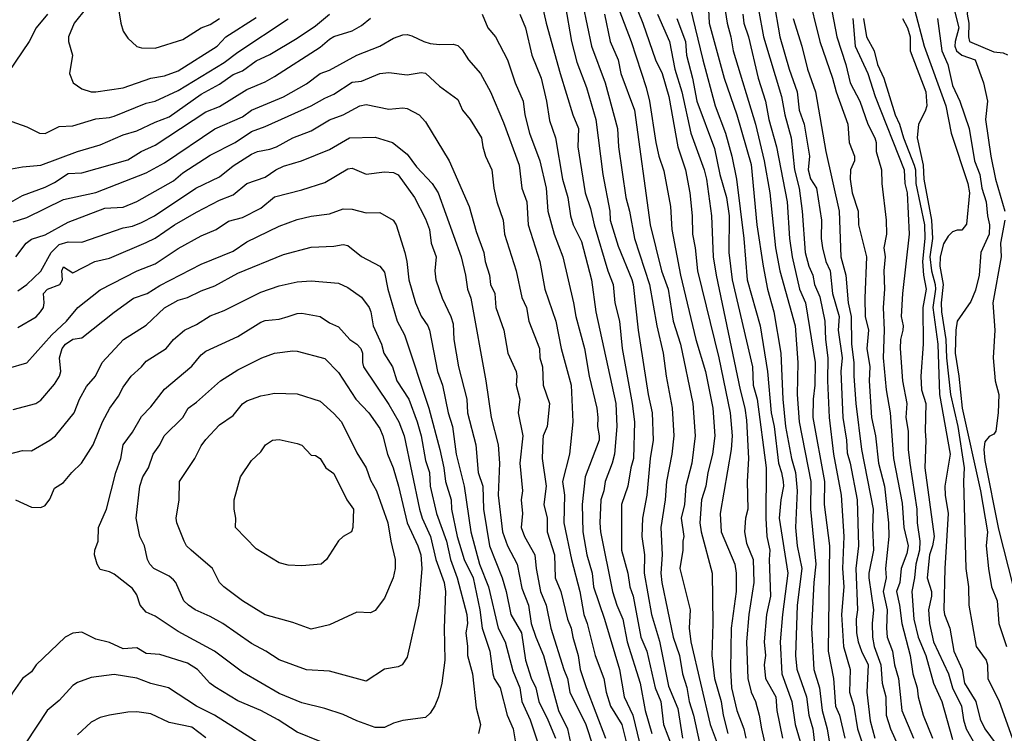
# Model space of a CAD drawing. Header units: metres. Extents: x -46681 to -43747, y -240911 to -237677.
# Tile 684 of 1056: x -46576 to -46468, y -238276 to -238199. Entities that reach past the tile are written whole.
import ezdxf

# ---------------------------------------------------------------- set-up
doc = ezdxf.new("R2010")
doc.units = ezdxf.units.M
doc.layers.add('CONTOUR_INDEX', color=1, linetype='Continuous')
doc.layers.add('CONTOUR_INTER', color=3, linetype='Continuous')

msp = doc.modelspace()

# ---------------------------------------------------------------- linework, layer by layer
at = {"layer": 'CONTOUR_INDEX'}
for points, elevation in [([(-46510.72, -238197.02), (-46509.19, -238201.02), (-46507.53, -238206.02), (-46507.17, -238207.52), (-46506.5, -238212.02), (-46506.15, -238213.52), (-46505.6, -238215.12), (-46504.87, -238219.02), (-46504.75, -238221.52), (-46503.79, -238226.52), (-46502.11, -238233.52), (-46501.07, -238237.02), (-46500.28, -238241.02), (-46500.04, -238244.02), (-46500.31, -238246.02), (-46500.83, -238248.02), (-46501.02, -238249.52), (-46501.5, -238251.02), (-46501.67, -238253.52), (-46501.54, -238254.52), (-46500.35, -238259.02), (-46500.25, -238264.52), (-46500.36, -238268.02), (-46500.09, -238270.52), (-46499.34, -238273.02), (-46499.13, -238274.52), (-46498.62, -238276.52)], 80), ([(-46500.74, -238197.52), (-46500.66, -238199.02), (-46499.04, -238205.02), (-46497.65, -238209.02), (-46496.1, -238214.43), (-46495.45, -238221.02), (-46494.79, -238225.52), (-46494.32, -238228.02), (-46493.6, -238230.52), (-46492.83, -238235.02), (-46492.62, -238240.02), (-46492.35, -238243.02), (-46491.67, -238246.52), (-46491.24, -238248.02), (-46491.05, -238250.02), (-46491.23, -238254.02), (-46491.06, -238256.02), (-46490.56, -238258.52), (-46491.08, -238262.52), (-46491.24, -238268.02), (-46491.1, -238269.48), (-46490.05, -238272.52), (-46489.8, -238274.52), (-46489.36, -238276.02), (-46489.07, -238278.52)], 75), ([(-46577.6, -238215.07), (-46575.6, -238214.69), (-46573.6, -238214.5), (-46569.6, -238213.01), (-46567.1, -238212.28), (-46564.6, -238211.19), (-46563.1, -238210.76), (-46561.1, -238209.8), (-46559.6, -238209.23), (-46556.1, -238206.76), (-46554.1, -238205.67), (-46552.6, -238204.6), (-46551.6, -238204.21), (-46550.1, -238203.13), (-46548.6, -238202.43), (-46545.6, -238200.65), (-46543.6, -238199.32), (-46542.1, -238198.03)], 85), ([(-46521.33, -238198.02), (-46520.71, -238199.52), (-46520.01, -238202.52), (-46518.99, -238205.02), (-46518.41, -238207.52), (-46518.1, -238209.62), (-46517.43, -238211.52), (-46516.68, -238216.02), (-46516.07, -238218.02), (-46515.81, -238220.02), (-46515.49, -238221.02), (-46514.6, -238222.82), (-46513.5, -238227.02), (-46513.03, -238230.52), (-46510.86, -238240.52), (-46510.73, -238243.02), (-46511, -238246.02), (-46511.24, -238247.02), (-46512.03, -238249.02), (-46512.17, -238250.02), (-46512.48, -238251.02), (-46512.6, -238253.52), (-46512.52, -238254.52), (-46511.23, -238261.02), (-46510.74, -238262.52), (-46510.07, -238264.02), (-46509.63, -238266.52), (-46508.2, -238271.02), (-46507.64, -238274.02), (-46506.92, -238276.52)], 85), ([(-46491.5, -238198.52), (-46490.54, -238201.52), (-46489.95, -238204.02), (-46489.08, -238206.52), (-46487.95, -238213.02), (-46486.47, -238219.52), (-46486.29, -238224.52), (-46485.74, -238226.52), (-46485.51, -238229.52), (-46485.16, -238231.02), (-46485.13, -238234.02), (-46484.87, -238236.02), (-46484.89, -238237.52), (-46484.65, -238240.52), (-46484.04, -238245.52), (-46482.77, -238252.02), (-46482.85, -238254.02), (-46482.72, -238256.52), (-46483.25, -238259.02), (-46483.26, -238259.52), (-46482.74, -238263.02), (-46482.88, -238264.52), (-46482.86, -238266.02), (-46482.67, -238267.02), (-46481.92, -238269.02), (-46481.78, -238271.02), (-46481.4, -238272.52), (-46481.35, -238274.52), (-46480.89, -238276.02), (-46479.77, -238278.52)], 70), ([(-46479.59, -238198.52), (-46479.01, -238199.52), (-46478.75, -238200.52), (-46478.72, -238202.02), (-46477.03, -238206.52), (-46476.92, -238208.02), (-46477.1, -238208.63), (-46477.83, -238210.02), (-46477.98, -238211.52), (-46477.31, -238214.52), (-46477.23, -238216.02), (-46476.41, -238220.52), (-46476.31, -238222.52), (-46476.6, -238224.52), (-46476.42, -238226.02), (-46476.01, -238227.52), (-46475.98, -238228.02), (-46476.27, -238230.02), (-46475.7, -238234.02), (-46475.53, -238239.52), (-46474.36, -238246.02), (-46474.94, -238249.52), (-46474.9, -238250.52), (-46474.59, -238252.52), (-46474.94, -238258.52), (-46475.06, -238263.02), (-46474.99, -238263.52), (-46474.42, -238265.02), (-46473.97, -238267.52), (-46473.06, -238269.52), (-46472.8, -238271.02), (-46471.58, -238273.02), (-46471.1, -238274.96), (-46470.6, -238276.02), (-46468.74, -238278.52)], 65), ([(-46576.1, -238232.23), (-46574.1, -238231.04), (-46573.61, -238230.52), (-46573.31, -238230.02), (-46573.22, -238229.52), (-46573.28, -238228.52), (-46572.84, -238228.02), (-46571.51, -238227.52), (-46571.22, -238227.02), (-46571.28, -238226.02), (-46571.1, -238225.59), (-46570.1, -238226.25), (-46567.68, -238225.02), (-46566.1, -238224.64), (-46562.1, -238222.95), (-46561.1, -238222.47), (-46558.99, -238221.02), (-46556.6, -238219.63), (-46554.1, -238218.33), (-46552.6, -238217.76), (-46551.1, -238216.5), (-46549.1, -238215.8), (-46547.95, -238215.02), (-46547.1, -238214.62), (-46545.14, -238214.02), (-46542.1, -238212.79), (-46539.91, -238211.52), (-46537.1, -238211.46), (-46535.22, -238212.02), (-46533.6, -238213.29), (-46532.6, -238214.7), (-46530.88, -238216.52), (-46530.25, -238217.52), (-46527.74, -238224.52), (-46527.26, -238226.52), (-46527.05, -238228.02), (-46526.67, -238229.02), (-46525.04, -238238.02), (-46524.46, -238242.02), (-46523.68, -238245.02), (-46523.55, -238247.02), (-46523.67, -238250.52), (-46523.23, -238254.52), (-46522.68, -238256.02), (-46521.6, -238258.02), (-46521.1, -238260.65), (-46520.38, -238262.52), (-46520.08, -238264.52), (-46519.59, -238266.02), (-46518.74, -238268.02), (-46517.1, -238274.02), (-46516.13, -238276.02), (-46515.79, -238277.52)], 90), ([(-46546.59, -238231.02), (-46545.6, -238230.68), (-46545.1, -238230.66), (-46543.1, -238231.02), (-46542.1, -238231.72), (-46541.1, -238232.15), (-46539.86, -238233.52), (-46539.1, -238234.05), (-46538.67, -238234.52), (-46538.5, -238235.02), (-46538.5, -238236.02), (-46538.37, -238236.52), (-46535.6, -238240.62), (-46534.51, -238242.52), (-46533.93, -238244.02), (-46532.28, -238252.02), (-46531.97, -238253.02), (-46531.06, -238255.02), (-46530.5, -238257.52), (-46529.59, -238260.02), (-46529.43, -238261.02), (-46529.58, -238265.02), (-46529.51, -238268.52), (-46529.83, -238271.02), (-46530.21, -238272.52), (-46530.6, -238273.49), (-46531.1, -238274.3), (-46531.6, -238274.78), (-46534.1, -238275.09), (-46535.1, -238275.37), (-46536.1, -238275.85), (-46537.1, -238275.85), (-46539.1, -238275.14), (-46540.6, -238274.43), (-46542.6, -238273.78), (-46545.1, -238273.17), (-46547.6, -238272.16), (-46551.6, -238269.82), (-46554.64, -238267.52), (-46558.6, -238265.39), (-46561.1, -238263.72), (-46562.1, -238263.28), (-46562.73, -238262.52), (-46563.1, -238261.4), (-46563.6, -238260.71), (-46565.6, -238259.12), (-46566.1, -238258.86), (-46567.1, -238258.63), (-46567.44, -238258.02), (-46567.73, -238257.02), (-46567.71, -238256.52), (-46567.34, -238255.52), (-46567.28, -238254.02), (-46566.41, -238252.02), (-46565.41, -238248.02), (-46564.85, -238246.52), (-46564.6, -238245.02), (-46563.6, -238243.65), (-46562.6, -238241.94), (-46561.6, -238240.89), (-46560.1, -238238.95), (-46557.1, -238236.42), (-46556.1, -238235.19), (-46555.6, -238234.8), (-46552.1, -238233.21), (-46549.6, -238231.64), (-46549.1, -238231.45), (-46547.6, -238231.3), (-46546.59, -238231.02)], 95)]:
    msp.add_lwpolyline(points, dxfattribs=dict(at, elevation=elevation))
at = {"layer": 'CONTOUR_INTER'}
for points, elevation in [([(-46468.26, -238171.52), (-46468.96, -238172.52), (-46469.48, -238175.52), (-46470.17, -238177.02), (-46470.31, -238178.02), (-46471.07, -238179.52), (-46470.98, -238180.52), (-46471.02, -238183.52), (-46470.73, -238185.02), (-46470.69, -238186.02), (-46471.26, -238190.52), (-46471.6, -238191.44), (-46472.1, -238191.7), (-46473.52, -238192.02), (-46473.72, -238192.52), (-46473.6, -238194.02), (-46472.38, -238196.52), (-46472.51, -238198.02), (-46472.32, -238199.02), (-46472.38, -238200.52), (-46472.27, -238201.02), (-46469.6, -238202.16), (-46468.6, -238202.26), (-46468.1, -238202.48)], 61), ([(-46500.03, -238190.52), (-46498.71, -238199.02), (-46498.29, -238200.52), (-46498.05, -238202.02), (-46495.6, -238210.02), (-46494.65, -238214.02), (-46494.04, -238217.52), (-46493.42, -238223.52), (-46492.96, -238226.02), (-46491.3, -238232.02), (-46490.99, -238236.02), (-46491.06, -238239.52), (-46490.84, -238242.52), (-46489.56, -238249.02), (-46489.61, -238252.02), (-46489.02, -238258.02), (-46489.26, -238260.02), (-46489.5, -238265.02), (-46489.23, -238269.52), (-46488.64, -238271.52), (-46488.34, -238274.02), (-46487.79, -238276.02), (-46487.15, -238280.02)], 74), ([(-46519.68, -238193.52), (-46518.44, -238199.02), (-46516.93, -238204.52), (-46515.53, -238209.02), (-46514.92, -238210.52), (-46514.98, -238212.52), (-46514.19, -238217.52), (-46513.6, -238219.22), (-46513.23, -238221.02), (-46511.72, -238226.02), (-46511.13, -238227.52), (-46510.97, -238229.52), (-46510.44, -238231.52), (-46510.16, -238234.52), (-46509.05, -238240.52), (-46508.8, -238242.52), (-46508.94, -238246.52), (-46509.23, -238247.52), (-46509.55, -238249.52), (-46510.23, -238251.52), (-46510.23, -238256.52), (-46509.53, -238259.02), (-46509.33, -238260.52), (-46508.97, -238261.52), (-46508.11, -238266.02), (-46507.45, -238267.52), (-46506.57, -238271.52), (-46505.95, -238273.02), (-46505.65, -238275.52), (-46504.69, -238278.02)], 84), ([(-46503.27, -238195.02), (-46501.37, -238203.02), (-46500, -238208.02), (-46498.87, -238211.02), (-46498.19, -238213.52), (-46497.69, -238216.02), (-46496.88, -238222.52), (-46496.51, -238227.02), (-46495.09, -238232.02), (-46494.3, -238237.02), (-46493.89, -238241.52), (-46493.58, -238243.02), (-46493.11, -238247.02), (-46492.77, -238248.02), (-46492.61, -238249.02), (-46492.57, -238249.52), (-46492.86, -238251.02), (-46493.02, -238253.02), (-46492.09, -238259.02), (-46492.68, -238263.52), (-46492.92, -238266.52), (-46492.75, -238270.02), (-46491.64, -238273.02), (-46491.27, -238275.52), (-46490.54, -238278.02)], 76), ([(-46508.94, -238196.52), (-46507.91, -238199.02), (-46506.51, -238203.02), (-46505.78, -238204.52), (-46505.06, -238207.02), (-46504.08, -238212.52), (-46503.24, -238215.02), (-46502.76, -238217.52), (-46502.52, -238220.02), (-46502.48, -238222.02), (-46502.18, -238223.52), (-46501.95, -238226.02), (-46499.62, -238235.52), (-46498.36, -238241.52), (-46498.17, -238244.02), (-46498.27, -238245.52), (-46499.47, -238252.52), (-46499.36, -238254.52), (-46497.88, -238258.02), (-46497.71, -238259.02), (-46497.73, -238261.02), (-46498.26, -238265.02), (-46498.34, -238269.52), (-46498.22, -238271.52), (-46497.64, -238274.02), (-46496.87, -238276.02), (-46496.66, -238277.02)], 79), ([(-46493.64, -238196.52), (-46492.94, -238200.52), (-46491.94, -238204.02), (-46491.07, -238206.52), (-46490.83, -238208.52), (-46490.29, -238210.02), (-46489.73, -238213.52), (-46489.88, -238215.02), (-46489.6, -238215.99), (-46488.96, -238217.02), (-46488.41, -238220.52), (-46488.43, -238222.52), (-46488.3, -238223.52), (-46487.95, -238225.02), (-46487.46, -238226.02), (-46487.21, -238228.52), (-46486.47, -238231.02), (-46486.58, -238232.52), (-46486.17, -238235.52), (-46486.31, -238237.02), (-46486.08, -238242.02), (-46485.68, -238244.52), (-46485.6, -238245.88), (-46485.28, -238247.02), (-46484.53, -238251.02), (-46484.36, -238256.02), (-46484.65, -238258.52), (-46484.49, -238263.02), (-46484.63, -238264.02), (-46484.58, -238265.52), (-46484.41, -238266.52), (-46484.06, -238267.52), (-46483.31, -238269.02), (-46483.48, -238272.02), (-46483.1, -238275.12), (-46482.6, -238277.02)], 71), ([(-46489.94, -238195.52), (-46488.59, -238201.02), (-46487.21, -238205.02), (-46486.81, -238206.52), (-46485.53, -238210.02), (-46485.38, -238212.02), (-46484.81, -238213.52), (-46484.82, -238214.02), (-46485.23, -238215.02), (-46485.3, -238216.02), (-46485.06, -238217.52), (-46484.4, -238219.52), (-46484.36, -238221.02), (-46483.51, -238224.52), (-46483.69, -238229.02), (-46483.64, -238231.02), (-46483.28, -238232.52), (-46483.47, -238234.52), (-46483.13, -238236.52), (-46483.21, -238238.02), (-46482.94, -238242.02), (-46482.51, -238244.02), (-46482.19, -238247.02), (-46481.54, -238249.52), (-46481.11, -238253.52), (-46481.05, -238255.02), (-46481.41, -238258.52), (-46481.37, -238259.52), (-46481.7, -238261.02), (-46481.25, -238263.02), (-46481.32, -238265.02), (-46481.24, -238266.02), (-46480.68, -238267.52), (-46480.45, -238269.02), (-46480.01, -238270.52), (-46479.63, -238274.02), (-46478.38, -238277.02)], 69), ([(-46487.6, -238195.94), (-46486.74, -238200.52), (-46485.76, -238203.52), (-46485.27, -238205.52), (-46484.21, -238207.52), (-46483.36, -238210.02), (-46482.59, -238211.52), (-46482.45, -238212.02), (-46482.43, -238213.02), (-46481.85, -238215.02), (-46481.82, -238216.52), (-46481.37, -238220.52), (-46481.31, -238222.02), (-46481.62, -238223.52), (-46481.48, -238224.52), (-46481.62, -238226.02), (-46481.53, -238228.02), (-46481.7, -238230.02), (-46481.56, -238232.52), (-46481.67, -238235.52), (-46481.35, -238239.02), (-46480.91, -238241.52), (-46480.56, -238246.52), (-46479.6, -238251.4), (-46479.41, -238254.02), (-46478.97, -238256.02), (-46479.1, -238256.89), (-46479.71, -238258.52), (-46479.87, -238260.02), (-46480.22, -238261.02), (-46479.89, -238262.52), (-46479.66, -238264.52), (-46478.72, -238268.02), (-46478.45, -238270.02), (-46477.98, -238271.52), (-46477.87, -238272.52), (-46477.33, -238274.52), (-46476.31, -238277.02)], 68), ([(-46568.6, -238197.35), (-46569.94, -238199.02), (-46570.55, -238200.52), (-46570.57, -238201.02), (-46570.12, -238202.52), (-46570.46, -238204.52), (-46570.04, -238205.52), (-46569.1, -238206.19), (-46568.1, -238206.5), (-46567.6, -238206.51), (-46564.6, -238206.06), (-46561.6, -238205.02), (-46560.1, -238204.76), (-46558.6, -238204.21), (-46554.35, -238201.52), (-46553.41, -238200.52), (-46550.1, -238198.39)], 83), ([(-46565.19, -238197.02), (-46564.87, -238199.02), (-46564.6, -238199.88), (-46564.1, -238200.65), (-46563.1, -238201.56), (-46562.6, -238201.7), (-46561.1, -238201.75), (-46558.1, -238200.79), (-46556.1, -238199.54), (-46555.1, -238199.17), (-46554.1, -238198.49)], 82), ([(-46516.37, -238197.02), (-46515.7, -238201.02), (-46515.1, -238203.28), (-46514.06, -238206.02), (-46513.02, -238209.52), (-46512.27, -238215.52), (-46511.49, -238219.52), (-46511.45, -238220.52), (-46510.6, -238223.34), (-46509.1, -238226.97), (-46508.97, -238227.52), (-46508.43, -238232.52), (-46507.34, -238239.52), (-46506.89, -238241.52), (-46506.77, -238244.52), (-46507.1, -238246.52), (-46507.47, -238250.52), (-46507.95, -238253.02), (-46508, -238255.02), (-46507.72, -238257.02), (-46507.76, -238259.02), (-46506.97, -238263.52), (-46506.1, -238266.45), (-46505.1, -238271.35), (-46504.1, -238273.77), (-46503.57, -238277.02)], 83), ([(-46514.46, -238197.02), (-46513.49, -238201.52), (-46512.01, -238205.52), (-46510.68, -238210.52), (-46510.56, -238212.52), (-46509.75, -238218.02), (-46509.35, -238219.52), (-46508.8, -238222.52), (-46507.19, -238227.52), (-46506.39, -238232.02), (-46505.68, -238235.02), (-46505.36, -238237.52), (-46504.71, -238241.02), (-46504.51, -238244.02), (-46504.75, -238246.02), (-46505.33, -238249.02), (-46505.48, -238251.02), (-46505.93, -238254.02), (-46505.79, -238257.02), (-46505.95, -238259.02), (-46505.84, -238260.02), (-46504.58, -238266.02), (-46503.89, -238268.02), (-46503.56, -238270.02), (-46503.1, -238271.48), (-46502.85, -238273.02), (-46502.37, -238274.52), (-46501.72, -238277.52)], 82), ([(-46495.27, -238197.52), (-46494.75, -238200.52), (-46492.79, -238207.02), (-46492.4, -238209.02), (-46491.72, -238211.52), (-46491.36, -238215.02), (-46490.83, -238217.02), (-46490.51, -238219.52), (-46490.2, -238224.02), (-46489.81, -238225.52), (-46489.36, -238226.52), (-46489.16, -238227.52), (-46488.6, -238228.88), (-46488.03, -238231.52), (-46487.99, -238233.52), (-46487.72, -238235.52), (-46487.75, -238238.02), (-46487.56, -238242.02), (-46487.1, -238246.02), (-46486.28, -238250.52), (-46485.98, -238255.02), (-46486.12, -238258.52), (-46485.98, -238260.52), (-46486.23, -238263.52), (-46486.02, -238267.02), (-46485.27, -238269.52), (-46485.36, -238272.02), (-46484.89, -238273.52), (-46484.47, -238276.02), (-46483.99, -238277.52)], 72), ([(-46478.27, -238197.52), (-46477.22, -238201.52), (-46474.84, -238208.02), (-46474.28, -238211.02), (-46472.43, -238216.52), (-46472.26, -238217.52), (-46472.6, -238220.93), (-46473.1, -238221.59), (-46473.6, -238221.59), (-46474.1, -238221.78), (-46474.6, -238222.25), (-46475.1, -238223.08), (-46475.45, -238224.52), (-46475.49, -238225.52), (-46475.15, -238227.52), (-46475.35, -238229.52), (-46475.32, -238230.52), (-46474.85, -238233.52), (-46474.77, -238235.52), (-46474.34, -238239.52), (-46473.53, -238243.02), (-46472.83, -238247.52), (-46472.93, -238249.02), (-46472.67, -238258.52), (-46472.38, -238260.52), (-46472.35, -238262.52), (-46471.54, -238267.02), (-46470.44, -238268.52), (-46470.29, -238269.02), (-46470.25, -238270.52), (-46469.03, -238273.02), (-46467.6, -238277)], 64), ([(-46473.92, -238197.52), (-46473.43, -238199.52), (-46473.84, -238201.02), (-46473.87, -238201.52), (-46473.67, -238202.02), (-46473.1, -238202.49), (-46471.63, -238203.02), (-46470.74, -238205.52), (-46470.3, -238207.52), (-46470.5, -238209.52), (-46469.93, -238213.52), (-46469.43, -238216.02), (-46468.4, -238219.52)], 62), ([(-46572.87, -238198.02), (-46574.1, -238199.53), (-46574.85, -238201.02), (-46577.91, -238205.52)], 84), ([(-46577.36, -238209.52), (-46575.1, -238210.33), (-46573.74, -238211.02), (-46573.1, -238211.06), (-46571.6, -238210.3), (-46570.1, -238210.21), (-46567.6, -238209.45), (-46566.1, -238209.31), (-46565.6, -238209.15), (-46562.1, -238207.76), (-46561.1, -238207.52), (-46558.6, -238206.35), (-46553.6, -238203.32), (-46552.1, -238202.19), (-46546.6, -238198.53)], 84), ([(-46577.1, -238218.7), (-46575.6, -238217.83), (-46573.1, -238216.91), (-46572.1, -238216.41), (-46570.6, -238215.4), (-46569.1, -238215.34), (-46564.1, -238213.93), (-46562.63, -238213.02), (-46561.1, -238212.32), (-46555.6, -238208.69), (-46554.1, -238208.09), (-46551.1, -238206.25), (-46549.1, -238205.4), (-46548.1, -238204.84), (-46543.1, -238201.64), (-46542.1, -238200.77), (-46541.6, -238200.48), (-46539.6, -238199.85), (-46538.6, -238199.26), (-46537.6, -238198.46)], 86), ([(-46525.45, -238198.02), (-46524.81, -238199.52), (-46523.99, -238200.52), (-46522.67, -238203.02), (-46521.84, -238205.52), (-46520.97, -238207.52), (-46520.77, -238209.02), (-46520.26, -238211.02), (-46519.13, -238214.02), (-46518.44, -238217.02), (-46518.27, -238219.52), (-46517.57, -238222.02), (-46516.62, -238224.52), (-46515.46, -238229.52), (-46515.22, -238231.02), (-46514.27, -238234.52), (-46513.77, -238237.52), (-46512.91, -238241.02), (-46512.8, -238242.02), (-46512.86, -238243.02), (-46512.66, -238244.02), (-46512.68, -238244.52), (-46514.19, -238248.52), (-46514.51, -238251.52), (-46514.45, -238254.52), (-46514.01, -238257.02), (-46513.44, -238259.02), (-46513.28, -238260.52), (-46512.09, -238264.02), (-46510.45, -238269.52), (-46509.94, -238272.52), (-46509.01, -238274.52), (-46508.25, -238277.52)], 86), ([(-46512.07, -238198.02), (-46511.45, -238201.02), (-46510.61, -238203.02), (-46510.31, -238204.52), (-46508.83, -238208.52), (-46507.1, -238221.02), (-46505.85, -238226.02), (-46505.13, -238228.02), (-46504.61, -238231.52), (-46503.79, -238234.02), (-46502.45, -238240.52), (-46502.21, -238244.02), (-46502.55, -238247.02), (-46503.21, -238249.52), (-46503.37, -238251.52), (-46503.71, -238253.02), (-46503.42, -238255.02), (-46503.54, -238255.52), (-46503.53, -238256.52), (-46503.88, -238258.52), (-46502.73, -238263.02), (-46502.84, -238265.02), (-46502.67, -238266.52), (-46500.55, -238275.52), (-46499.24, -238279.02)], 81), ([(-46506.32, -238198.02), (-46504.98, -238201.02), (-46504.42, -238204.02), (-46503.66, -238206.52), (-46502.65, -238211.02), (-46501.2, -238215.02), (-46500.96, -238216.02), (-46500.4, -238220.02), (-46500.22, -238224.52), (-46499.91, -238226.52), (-46497.29, -238239.02), (-46496.76, -238241.02), (-46496.6, -238242.32), (-46496.39, -238246.52), (-46496.51, -238249.02), (-46496.46, -238252.02), (-46496.72, -238253.02), (-46496.81, -238254.52), (-46496.6, -238255.73), (-46495.88, -238257.52), (-46495.8, -238260.02), (-46496.35, -238263.52), (-46496.61, -238266.52), (-46496.43, -238270.52), (-46496.1, -238272.02), (-46495.62, -238273.02), (-46495.2, -238274.52), (-46494.97, -238276.02), (-46494.16, -238279.52)], 78), ([(-46504.18, -238198.52), (-46503.24, -238201.02), (-46503.14, -238202.52), (-46502.48, -238205.02), (-46502, -238207.52), (-46500.1, -238212.69), (-46499.49, -238215.52), (-46498.77, -238218.02), (-46498.5, -238220.02), (-46498.52, -238224.02), (-46498.14, -238227.02), (-46495.94, -238236.52), (-46495.88, -238238.52), (-46495.44, -238240.02), (-46494.44, -238247.52), (-46494.49, -238253.02), (-46494.38, -238255.02), (-46494.03, -238256.52), (-46494.12, -238257.52), (-46493.98, -238261.52), (-46494.42, -238263.52), (-46494.66, -238266.52), (-46494.52, -238268.02), (-46494.66, -238269.02), (-46494.53, -238270.52), (-46493.41, -238272.52), (-46493.27, -238274.02), (-46492.67, -238277.02)], 77), ([(-46496.98, -238198.02), (-46496.88, -238199.02), (-46496.37, -238200.52), (-46495.32, -238205.02), (-46494.51, -238207.52), (-46494.14, -238209.52), (-46493.31, -238212.52), (-46492.15, -238218.52), (-46491.91, -238222.52), (-46491.62, -238224.52), (-46490.8, -238228.02), (-46490.17, -238229.52), (-46489.1, -238236.02), (-46489.12, -238238.52), (-46489.33, -238240.02), (-46489.34, -238242.02), (-46488.07, -238249.02), (-46488.12, -238251.52), (-46487.55, -238256.02), (-46487.7, -238267.52), (-46487.1, -238270.52), (-46486.89, -238273.52), (-46486.45, -238274.52), (-46485.88, -238277.02)], 73), ([(-46485, -238198.52), (-46484.74, -238201.52), (-46483.34, -238204.52), (-46482.55, -238207.02), (-46479.4, -238215.02), (-46479.31, -238216.52), (-46479.05, -238217.52), (-46478.84, -238222.02), (-46479.58, -238228.52), (-46479.72, -238231.02), (-46479.51, -238232.02), (-46479.53, -238232.52), (-46479.78, -238233.52), (-46479.82, -238234.52), (-46479.58, -238238.02), (-46479.1, -238240.52), (-46479.2, -238242.02), (-46478.95, -238243.52), (-46478.94, -238245.52), (-46478.78, -238247.02), (-46478, -238252.02), (-46477.98, -238253.52), (-46477.67, -238255.52), (-46477.72, -238256.52), (-46478.11, -238258.02), (-46478.26, -238259.52), (-46478.57, -238261.02), (-46478.34, -238264.02), (-46477.87, -238266.02), (-46477.02, -238268.02), (-46476.18, -238271.02), (-46475.28, -238273.02), (-46474.1, -238277.17)], 67), ([(-46483.84, -238198.52), (-46483.5, -238200.52), (-46482.65, -238202.02), (-46482.3, -238203.52), (-46481.62, -238205.02), (-46480.36, -238209.02), (-46479.89, -238210.02), (-46479.48, -238211.52), (-46478.29, -238214.52), (-46478.16, -238215.02), (-46478.12, -238216.52), (-46477.19, -238221.02), (-46477.14, -238222.52), (-46477.39, -238225.02), (-46477.27, -238226.52), (-46476.99, -238228.02), (-46477.36, -238230.02), (-46477.31, -238234.02), (-46477.58, -238237.52), (-46477.49, -238239.02), (-46477.03, -238240.52), (-46477.1, -238243.52), (-46477.01, -238244.52), (-46477.14, -238247.52), (-46476.12, -238255.02), (-46476.29, -238256.02), (-46476.63, -238257.02), (-46476.88, -238259.52), (-46476.42, -238261.02), (-46476.41, -238261.52), (-46476.73, -238263.02), (-46476.64, -238264.52), (-46476.2, -238266.52), (-46474.54, -238270.02), (-46474.12, -238271.52), (-46473.13, -238273.52), (-46472.93, -238275.02), (-46472.62, -238276.02), (-46470.9, -238279.02)], 66), ([(-46475.77, -238198.52), (-46475.28, -238202.02), (-46474.63, -238203.52), (-46474.1, -238205.82), (-46473.32, -238207.52), (-46472.29, -238210.52), (-46471.72, -238214.02), (-46471.14, -238215.52), (-46470.91, -238217.02), (-46470.44, -238218.52), (-46470.31, -238220.02), (-46470.08, -238221.02), (-46470.11, -238222.02), (-46471.04, -238224.02), (-46471.19, -238226.52), (-46471.6, -238228.14), (-46472.1, -238229.38), (-46473.6, -238231.52), (-46473.76, -238232.52), (-46473.82, -238235.02), (-46473.41, -238237.52), (-46473.06, -238241.02), (-46471.07, -238250.02), (-46470.3, -238254.52), (-46470.43, -238256.02), (-46470.19, -238258.52), (-46469.87, -238260.52), (-46469.26, -238262.02), (-46469.06, -238264.52), (-46468.24, -238267.02)], 63), ([(-46576.6, -238220.68), (-46575.1, -238220.22), (-46571.1, -238218.25), (-46567.6, -238217.49), (-46562.1, -238215.35), (-46560.1, -238214.26), (-46554.6, -238210.56), (-46551.6, -238209.22), (-46550.6, -238208.52), (-46547.1, -238207.06), (-46544.6, -238205.64), (-46543.1, -238204.49), (-46542.1, -238204.13), (-46539.1, -238202.5), (-46536.6, -238201.53), (-46535.1, -238200.66), (-46534.1, -238200.3), (-46533.6, -238200.25), (-46533.1, -238200.38), (-46531.81, -238201.02), (-46531.1, -238201.22), (-46530.1, -238201.34), (-46528.6, -238201.29), (-46528.1, -238201.47), (-46527.6, -238201.92), (-46526.93, -238203.02), (-46525.61, -238204.52), (-46524.54, -238206.52), (-46523.1, -238209.84), (-46521.39, -238214.52), (-46521.11, -238217.02), (-46520.57, -238218.52), (-46520.4, -238221.02), (-46519.15, -238225.02), (-46518.58, -238228.02), (-46517.4, -238231.52), (-46516.81, -238234.52), (-46515.72, -238238.52), (-46515.53, -238242.52), (-46515.9, -238246.02), (-46516.66, -238249.02), (-46516.44, -238250.52), (-46516.52, -238253.52), (-46515.7, -238257.52), (-46514.79, -238261.02), (-46514.33, -238263.52), (-46513.96, -238264.52), (-46513.1, -238268.02), (-46512.16, -238270.52), (-46511.92, -238272.02), (-46511.42, -238273.52), (-46510.19, -238275.52), (-46509.57, -238278.02)], 87), ([(-46576.33, -238224.52), (-46575.18, -238223.02), (-46574.6, -238222.57), (-46573.1, -238222.11), (-46570.6, -238220.72), (-46566.6, -238219.19), (-46564.6, -238219.08), (-46563.1, -238218.48), (-46559.1, -238216.21), (-46558.1, -238215.34), (-46555.1, -238213.41), (-46552.39, -238212.02), (-46550.6, -238210.83), (-46549.1, -238210.3), (-46544.1, -238208.05), (-46542.6, -238207.19), (-46541.6, -238206.77), (-46539.6, -238205.47), (-46538.6, -238205.34), (-46536.6, -238204.51), (-46535.6, -238204.41), (-46533.6, -238204.65), (-46532.1, -238204.38), (-46531.6, -238204.48), (-46530.1, -238205.88), (-46528.1, -238207.35), (-46527.58, -238208.52), (-46526.75, -238209.52), (-46525.49, -238211.52), (-46525.36, -238212.52), (-46525.07, -238213.52), (-46524.39, -238215.02), (-46524.17, -238217.02), (-46523.84, -238218.52), (-46523.16, -238220.52), (-46523, -238222.02), (-46521.72, -238226.02), (-46521.1, -238228.96), (-46520.58, -238230.02), (-46520.33, -238231.52), (-46519.17, -238234.52), (-46519.14, -238235.52), (-46518.86, -238236.52), (-46518.79, -238238.52), (-46518.1, -238240.52), (-46518.34, -238243.02), (-46518.78, -238244.02), (-46518.82, -238244.52), (-46518.89, -238246.52), (-46518.45, -238249.52), (-46518.7, -238251.52), (-46518.35, -238253.02), (-46518.35, -238254.52), (-46517.54, -238257.02), (-46517.46, -238259.52), (-46516.85, -238261.02), (-46516.12, -238264.02), (-46515.71, -238265.02), (-46515.55, -238266.02), (-46514.97, -238268.02), (-46514.74, -238269.52), (-46514.1, -238271.5), (-46511.96, -238277.02)], 88), ([(-46576.1, -238228.2), (-46575.1, -238227.52), (-46573.6, -238226.07), (-46572.46, -238224.02), (-46571.6, -238223.18), (-46570.6, -238222.86), (-46569.1, -238222.91), (-46564.6, -238221.33), (-46563.6, -238221.15), (-46562.6, -238220.78), (-46561.17, -238220.02), (-46556.67, -238217.02), (-46554.1, -238215.77), (-46552.6, -238214.58), (-46550.6, -238213.29), (-46549.94, -238213.02), (-46548.6, -238212.78), (-46547.88, -238212.52), (-46546.1, -238211.54), (-46544.1, -238210.76), (-46542.1, -238209.55), (-46540.6, -238209.03), (-46538.77, -238208.02), (-46538.1, -238207.9), (-46535.6, -238208.39), (-46534.1, -238208.26), (-46533.6, -238208.34), (-46532.31, -238209.02), (-46531.6, -238209.79), (-46529.05, -238214.02), (-46526.86, -238219.02), (-46526.1, -238221.73), (-46525.24, -238224.02), (-46525.12, -238225.02), (-46524.64, -238226.52), (-46524.51, -238227.52), (-46524.05, -238228.52), (-46523.93, -238230.02), (-46523.06, -238232.52), (-46522.64, -238235.02), (-46521.73, -238237.02), (-46521.64, -238237.52), (-46521.71, -238238.52), (-46521.34, -238240.02), (-46521.52, -238241.52), (-46521.01, -238244.02), (-46521.32, -238247.02), (-46521.04, -238250.02), (-46521.19, -238251.02), (-46521.04, -238252.52), (-46521.19, -238254.02), (-46520.81, -238255.02), (-46519.67, -238257.02), (-46519.53, -238258.52), (-46519.07, -238261.02), (-46518.44, -238262.52), (-46517.93, -238265.02), (-46516.54, -238269.52), (-46516.13, -238270.52), (-46515.86, -238272.02), (-46514.14, -238275.52), (-46512.49, -238280.52)], 89), ([(-46577.1, -238236.64), (-46575.1, -238236.06), (-46572.39, -238233.02), (-46570.79, -238231.52), (-46569.55, -238230.02), (-46567.1, -238228.1), (-46563.09, -238226.02), (-46561.1, -238225.28), (-46558.6, -238223.6), (-46556.1, -238222.2), (-46554.45, -238221.52), (-46553.1, -238220.63), (-46551.6, -238220.23), (-46549.6, -238219.19), (-46548.1, -238217.96), (-46545.1, -238217.19), (-46542.6, -238216.39), (-46540.1, -238214.91), (-46539.6, -238214.83), (-46538.1, -238215.49), (-46536.1, -238215.24), (-46535.1, -238215.32), (-46534.6, -238215.55), (-46532.82, -238218.02), (-46531.6, -238220.36), (-46531.17, -238221.52), (-46530.98, -238223.02), (-46530.47, -238224.52), (-46530.6, -238226.02), (-46530.48, -238227.02), (-46529.81, -238229.02), (-46528.85, -238231.02), (-46528.6, -238231.8), (-46528.51, -238233.52), (-46528.01, -238236.52), (-46527.1, -238240.02), (-46527.02, -238241.52), (-46526.11, -238245.02), (-46525.86, -238248.02), (-46525.35, -238249.52), (-46525.28, -238252.02), (-46524.62, -238256.02), (-46523.26, -238259.52), (-46522.81, -238261.02), (-46522.3, -238263.52), (-46521.15, -238265.52), (-46520.7, -238268.52), (-46520.1, -238270.48), (-46519.56, -238271.52), (-46519.26, -238273.02), (-46518.26, -238275.02), (-46517.44, -238277.02)], 91), ([(-46576.6, -238241.18), (-46574.12, -238240.52), (-46573.6, -238240.16), (-46572.1, -238238.41), (-46571.55, -238237.52), (-46571.42, -238237.02), (-46571.56, -238235.52), (-46571.26, -238234.52), (-46570.88, -238234.02), (-46570.1, -238233.5), (-46569.1, -238233.36), (-46565.6, -238230.55), (-46563.46, -238229.02), (-46561.97, -238228.52), (-46560.6, -238227.63), (-46556.1, -238225.32), (-46552.6, -238223.89), (-46551.1, -238222.87), (-46547.6, -238221.16), (-46545.6, -238220.43), (-46544.1, -238220.08), (-46542.1, -238219.82), (-46540.6, -238219.27), (-46539.6, -238219.29), (-46538.1, -238219.69), (-46536.6, -238219.67), (-46535.14, -238220.52), (-46534.82, -238221.02), (-46533.87, -238224.02), (-46533.64, -238225.02), (-46533.43, -238227.02), (-46532.69, -238229.52), (-46532.1, -238230.98), (-46531.37, -238232.02), (-46531.18, -238232.52), (-46530.3, -238237.02), (-46529.77, -238238.52), (-46529.15, -238241.52), (-46528.68, -238243.02), (-46528.28, -238246.02), (-46527.4, -238249.52), (-46526.68, -238254.52), (-46525.71, -238258.02), (-46524.76, -238260.52), (-46523.68, -238265.02), (-46522.94, -238266.52), (-46522.1, -238269.68), (-46521.34, -238271.52), (-46521.11, -238273.02), (-46520.2, -238275.02), (-46519.37, -238277.52)], 92), ([(-46468.42, -238220.52), (-46468.89, -238223.02), (-46468.82, -238224.52), (-46469.7, -238229.52), (-46469.51, -238232.52), (-46469.69, -238235.52), (-46469.47, -238238.02), (-46469.07, -238239.52), (-46469.12, -238241.52), (-46469.4, -238243.52), (-46469.6, -238243.84), (-46470.1, -238244.12), (-46470.6, -238244.7), (-46470.7, -238245.52), (-46470.6, -238246.74), (-46469.1, -238254.21), (-46467.49, -238260.52)], 62), ([(-46577.1, -238246.04), (-46575.6, -238245.64), (-46574.6, -238245.68), (-46572.6, -238244.5), (-46572, -238244.02), (-46569.94, -238241.52), (-46569.35, -238240.02), (-46568.6, -238238.64), (-46567.61, -238237.52), (-46566.89, -238236.02), (-46564.58, -238233.52), (-46562.1, -238231.95), (-46560.1, -238230.06), (-46558.6, -238229.22), (-46557.6, -238228.96), (-46556.1, -238228.21), (-46554.6, -238227.66), (-46552.1, -238226.28), (-46547.1, -238224.26), (-46544.1, -238223.45), (-46541.6, -238223.34), (-46540.6, -238223.16), (-46540.1, -238223.29), (-46538.6, -238224.46), (-46536.6, -238225.54), (-46536.1, -238226.18), (-46535.71, -238228.02), (-46534.71, -238231.52), (-46533.92, -238233.02), (-46531.24, -238241.02), (-46530.06, -238245.52), (-46529.61, -238247.52), (-46529.42, -238249.02), (-46528.82, -238251.02), (-46528.78, -238252.02), (-46528.17, -238255.02), (-46527.4, -238257.52), (-46526.43, -238259.52), (-46525.69, -238263.02), (-46525.44, -238265.02), (-46524.61, -238267.52), (-46524.27, -238270.02), (-46524.12, -238270.52), (-46523.47, -238271.52), (-46522.72, -238274.52), (-46522.04, -238276.02), (-46521.79, -238277.52)], 93), ([(-46576.34, -238251.02), (-46574.6, -238251.83), (-46573.6, -238251.87), (-46573.1, -238251.62), (-46572.6, -238250.93), (-46572.1, -238249.74), (-46571.1, -238249.11), (-46570.2, -238248.02), (-46569.16, -238247.02), (-46567.86, -238245.02), (-46566.84, -238242.52), (-46566.07, -238241.02), (-46565.1, -238239.72), (-46564.6, -238238.72), (-46563.72, -238237.52), (-46562.6, -238236.52), (-46562.1, -238235.88), (-46559.92, -238234.52), (-46559.11, -238233.52), (-46557.9, -238232.52), (-46556.6, -238231.9), (-46555.1, -238230.93), (-46553.6, -238230.38), (-46549.6, -238228.37), (-46547.6, -238227.66), (-46545.6, -238227.24), (-46544.1, -238227.12), (-46541.1, -238227.37), (-46540.1, -238227.87), (-46538.6, -238228.92), (-46537.76, -238230.02), (-46537.57, -238230.52), (-46537.34, -238232.02), (-46536.43, -238234.02), (-46536.16, -238235.02), (-46535.22, -238236.52), (-46534.73, -238238.02), (-46533.44, -238240.02), (-46532.54, -238242.52), (-46532.1, -238244.02), (-46531.6, -238246.71), (-46531.19, -238248.02), (-46531.12, -238249.52), (-46530.43, -238252.52), (-46529.33, -238255.52), (-46528.89, -238257.52), (-46528.17, -238259.52), (-46527.1, -238263.52), (-46527.03, -238264.52), (-46527.21, -238265.52), (-46527.02, -238267.02), (-46527.03, -238268.02), (-46526.47, -238270.02), (-46526.1, -238273.71), (-46525.63, -238275.52), (-46525.82, -238276.52)], 94), ([(-46548.1, -238235.02), (-46546.1, -238234.76), (-46545.6, -238234.79), (-46542.6, -238235.61), (-46541.1, -238237.11), (-46539.2, -238240.02), (-46537.8, -238241.52), (-46536.6, -238243.23), (-46536.26, -238244.02), (-46535.75, -238246.02), (-46535.15, -238247.52), (-46534.55, -238249.52), (-46533.63, -238253.52), (-46532.46, -238256.02), (-46532.12, -238257.02), (-46532.01, -238258.52), (-46532.36, -238262.52), (-46533.6, -238268.18), (-46534.17, -238269.02), (-46534.6, -238269.24), (-46536.1, -238269.5), (-46538.1, -238270.82), (-46542.1, -238269.71), (-46544.6, -238269.57), (-46547.6, -238268.48), (-46549.02, -238267.52), (-46550.6, -238266.68), (-46553.73, -238264.52), (-46555.1, -238263.74), (-46556.74, -238263.02), (-46557.48, -238262.52), (-46557.97, -238262.02), (-46558.86, -238260.02), (-46559.1, -238259.74), (-46559.6, -238259.33), (-46561.25, -238258.52), (-46561.71, -238258.02), (-46561.94, -238257.52), (-46562.28, -238256.02), (-46562.77, -238255.02), (-46563.19, -238253.02), (-46562.79, -238249.52), (-46562.46, -238248.52), (-46561.84, -238247.52), (-46561.34, -238246.02), (-46560.62, -238245.02), (-46560.13, -238244.02), (-46558.1, -238242.04), (-46557.52, -238241.02), (-46556.6, -238240.37), (-46553.98, -238238.02), (-46552.1, -238236.83), (-46549.49, -238235.52), (-46548.1, -238235.02)], 96), ([(-46548.78, -238239.52), (-46548.1, -238239.38), (-46545.6, -238239.45), (-46543.1, -238240.26), (-46541.6, -238241.61), (-46540.79, -238242.52), (-46539.1, -238245.89), (-46538.1, -238247.52), (-46537.6, -238248.88), (-46536.97, -238250.02), (-46535.72, -238253.52), (-46535.4, -238255.52), (-46534.91, -238257.52), (-46534.93, -238258.52), (-46535.14, -238259.52), (-46536.1, -238261.74), (-46537.1, -238263.1), (-46537.6, -238263.34), (-46539.1, -238263.29), (-46542.1, -238264.65), (-46544.1, -238265.13), (-46546.1, -238264.41), (-46549.1, -238263.58), (-46551.57, -238262.02), (-46553.63, -238260.52), (-46554.1, -238260.04), (-46554.86, -238258.52), (-46557.19, -238256.52), (-46557.68, -238256.02), (-46557.95, -238255.52), (-46558.75, -238253.52), (-46558.81, -238253.02), (-46558.49, -238251.02), (-46558.44, -238249.02), (-46556.8, -238246.52), (-46556.1, -238245.14), (-46555.6, -238244.44), (-46554.1, -238242.85), (-46552.6, -238241.81), (-46551.6, -238240.54), (-46551.1, -238240.21), (-46549.6, -238239.67), (-46548.78, -238239.52)], 97), ([(-46548.31, -238244.52), (-46547.6, -238244.42), (-46545.6, -238244.86), (-46545.1, -238245.07), (-46544.1, -238246.14), (-46543.6, -238246.19), (-46543.1, -238246.51), (-46542.48, -238247.52), (-46541.6, -238248.14), (-46540.2, -238251.02), (-46539.47, -238252.02), (-46539.56, -238254.02), (-46539.7, -238254.52), (-46540.6, -238255.02), (-46541.1, -238255.49), (-46542.42, -238257.52), (-46543.01, -238258.02), (-46545.1, -238258.22), (-46546.6, -238258.13), (-46547.6, -238257.89), (-46550.1, -238256.37), (-46552.36, -238254.02), (-46552.3, -238253.02), (-46552.49, -238252.02), (-46552.5, -238251.02), (-46551.81, -238248.52), (-46550.6, -238246.73), (-46549.6, -238245.8), (-46549.06, -238245.02), (-46548.31, -238244.52)], 98), ([(-46540.6, -238278.39), (-46545.6, -238276.38), (-46547.68, -238275.02), (-46549.6, -238274.01), (-46552.1, -238272.94), (-46554.6, -238271.42), (-46555.15, -238271.02), (-46556.51, -238269.52), (-46557.6, -238268.84), (-46560.6, -238267.91), (-46562.1, -238267.8), (-46563.1, -238267.18), (-46564.6, -238267.27), (-46566.1, -238266.57), (-46567.6, -238266.23), (-46569.1, -238265.44), (-46570.1, -238265.56), (-46570.92, -238266.02), (-46574.08, -238269.02), (-46574.6, -238269.78), (-46575.6, -238270.52), (-46576.6, -238271.97), (-46577.1, -238272.94), (-46579.34, -238279.52)], 94), ([(-46549.6, -238277.72), (-46554.63, -238274.52), (-46556.6, -238273.52), (-46559.65, -238271.52), (-46561.6, -238271.06), (-46563.1, -238270.49), (-46565.6, -238270.06), (-46568.1, -238270.42), (-46569.6, -238270.93), (-46570.1, -238271.27), (-46571.6, -238272.92), (-46572.89, -238274.02), (-46575.22, -238277.52)], 93), ([(-46555.6, -238276.99), (-46557.1, -238275.83), (-46559.6, -238275.3), (-46561.6, -238274.38), (-46563.1, -238274.16), (-46564.1, -238274.17), (-46566.1, -238274.52), (-46567.1, -238274.78), (-46568.1, -238275.29), (-46569.6, -238276.67)], 92)]:
    msp.add_lwpolyline(points, dxfattribs=dict(at, elevation=elevation))

doc.saveas('drawing.dxf')
